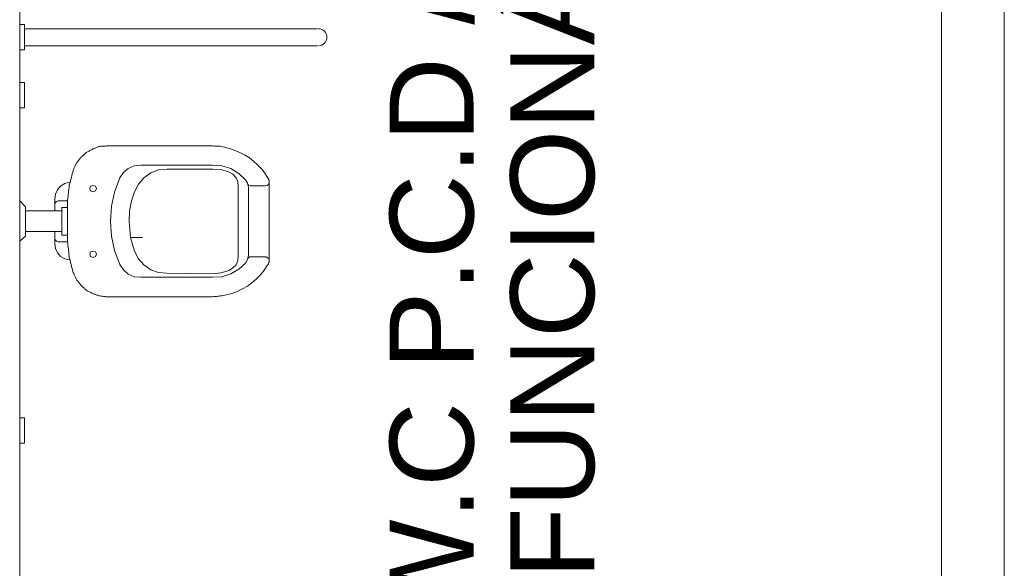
# Model space of a CAD drawing. Header units: feet. Extents: x 8 to 127, y 6 to 90.
# Tile 266 of 538: x 23.715 to 24.89, y 82.163 to 82.817. Entities that reach past the tile are written whole.
import ezdxf

# ---------------------------------------------------------------- set-up
doc = ezdxf.new("R2010")
doc.units = ezdxf.units.FT
doc.header["$MEASUREMENT"] = 0
for name, color, linetype in [('Alvenaria', 7, 'Continuous'), ('MOBILIARIO', 250, 'Continuous'), ('texto', 7, 'Continuous')]:
    doc.layers.add(name, color=color, linetype=linetype)
doc.styles.add('Arial', font='arial.ttf')

msp = doc.modelspace()

# ---------------------------------------------------------------- linework, layer by layer
at = {"layer": 'Alvenaria', "lineweight": 5}
for p, q in [((23.7152, 81.6867), (23.7152, 84.0367)), ((24.8152, 84.0367), (24.8152, 81.6867)), ((24.8902, 81.6867), (24.8902, 84.0367))]:
    msp.add_line(p, q, dxfattribs=at)
at = {"layer": 'MOBILIARIO', "lineweight": 5}
for p, q in [((23.721, 82.8113), (23.7152, 82.8113)), ((23.7152, 82.8113), (23.7152, 82.7812)), ((23.721, 82.7812), (23.721, 82.8113)), ((24.0708, 82.8063), (23.721, 82.8063)), ((23.7152, 82.7812), (23.721, 82.7812)), ((24.0708, 82.7862), (23.721, 82.7862)), ((23.7152, 82.7423), (23.721, 82.7423)), ((23.7152, 82.7121), (23.7152, 82.7423)), ((23.721, 82.7423), (23.721, 82.7121)), ((23.721, 82.7121), (23.7152, 82.7121)), ((23.7999, 82.6615), (23.799, 82.6611)), ((23.8008, 82.662), (23.7999, 82.6615)), ((23.8017, 82.6625), (23.8008, 82.662)), ((23.8026, 82.663), (23.8017, 82.6625)), ((23.8035, 82.6633), (23.8026, 82.663)), ((23.8044, 82.6637), (23.8035, 82.6633)), ((23.8053, 82.664), (23.8044, 82.6637)), ((23.8061, 82.6644), (23.8053, 82.664)), ((23.807, 82.6647), (23.8061, 82.6644)), ((23.8079, 82.6651), (23.807, 82.6647)), ((23.8088, 82.6655), (23.8079, 82.6651)), ((23.8097, 82.6658), (23.8088, 82.6655)), ((23.8106, 82.6661), (23.8097, 82.6658)), ((23.8116, 82.6662), (23.8106, 82.6661)), ((23.8127, 82.6662), (23.8116, 82.6662)), ((23.8137, 82.6663), (23.8127, 82.6662)), ((23.8147, 82.6664), (23.8137, 82.6663)), ((23.8157, 82.6664), (23.8147, 82.6664)), ((23.8167, 82.6665), (23.8157, 82.6664)), ((23.8177, 82.6665), (23.8167, 82.6665)), ((23.8187, 82.6666), (23.8177, 82.6665)), ((23.8236, 82.6666), (23.8187, 82.6666)), ((23.8376, 82.6666), (23.8236, 82.6666)), ((23.8517, 82.6666), (23.8376, 82.6666)), ((23.8658, 82.6666), (23.8517, 82.6666)), ((23.8798, 82.6666), (23.8658, 82.6666)), ((23.8939, 82.6666), (23.8798, 82.6666)), ((23.9079, 82.6666), (23.8939, 82.6666)), ((23.922, 82.6666), (23.9079, 82.6666)), ((23.936, 82.6666), (23.922, 82.6666)), ((23.9449, 82.6666), (23.936, 82.6666)), ((23.9462, 82.6666), (23.9449, 82.6666)), ((23.9475, 82.6665), (23.9462, 82.6666)), ((23.9488, 82.6664), (23.9475, 82.6665)), ((23.9501, 82.6664), (23.9488, 82.6664)), ((23.9514, 82.6663), (23.9501, 82.6664)), ((23.9527, 82.6663), (23.9514, 82.6663)), ((23.954, 82.6662), (23.9527, 82.6663)), ((23.9553, 82.6661), (23.954, 82.6662)), ((23.9599, 82.6651), (23.9553, 82.6661)), ((23.9668, 82.6632), (23.9599, 82.6651)), ((23.9731, 82.661), (23.9668, 82.6632)), ((23.7857, 82.6496), (23.7851, 82.6489)), ((23.7863, 82.6504), (23.7857, 82.6496)), ((23.7869, 82.6512), (23.7863, 82.6504)), ((23.7875, 82.652), (23.7869, 82.6512)), ((23.7881, 82.6527), (23.7875, 82.652)), ((23.7888, 82.6534), (23.7881, 82.6527)), ((23.7895, 82.6541), (23.7888, 82.6534)), ((23.7902, 82.6547), (23.7895, 82.6541)), ((23.791, 82.6554), (23.7902, 82.6547)), ((23.7917, 82.656), (23.791, 82.6554)), ((23.7924, 82.6567), (23.7917, 82.656)), ((23.7931, 82.6574), (23.7924, 82.6567)), ((23.7938, 82.658), (23.7931, 82.6574)), ((23.7945, 82.6587), (23.7938, 82.658)), ((23.7954, 82.6591), (23.7945, 82.6587)), ((23.7963, 82.6596), (23.7954, 82.6591)), ((23.7972, 82.6601), (23.7963, 82.6596)), ((23.7981, 82.6606), (23.7972, 82.6601)), ((23.799, 82.6611), (23.7981, 82.6606)), ((23.9789, 82.6586), (23.9731, 82.661)), ((23.9843, 82.6557), (23.9789, 82.6586)), ((23.9894, 82.6524), (23.9843, 82.6557)), ((23.9944, 82.6485), (23.9894, 82.6524)), ((23.7795, 82.6386), (23.779, 82.6372)), ((23.7799, 82.6395), (23.7795, 82.6386)), ((23.7803, 82.6404), (23.7799, 82.6395)), ((23.7807, 82.6413), (23.7803, 82.6404)), ((23.7811, 82.6422), (23.7807, 82.6413)), ((23.7816, 82.6431), (23.7811, 82.6422)), ((23.782, 82.644), (23.7816, 82.6431)), ((23.7824, 82.6448), (23.782, 82.644)), ((23.7828, 82.6457), (23.7824, 82.6448)), ((23.7834, 82.6465), (23.7828, 82.6457)), ((23.784, 82.6473), (23.7834, 82.6465)), ((23.7846, 82.6481), (23.784, 82.6473)), ((23.7851, 82.6489), (23.7846, 82.6481)), ((23.8448, 82.6397), (23.839, 82.6349)), ((23.8517, 82.6428), (23.8448, 82.6397)), ((23.8597, 82.6439), (23.8517, 82.6428)), ((23.9454, 82.6439), (23.8597, 82.6439)), ((23.8808, 82.6381), (23.8718, 82.6344)), ((23.8909, 82.6391), (23.8808, 82.6381)), ((23.9459, 82.6391), (23.8909, 82.6391)), ((23.9565, 82.6428), (23.9454, 82.6439)), ((23.9554, 82.6386), (23.9459, 82.6391)), ((23.965, 82.6354), (23.9554, 82.6386)), ((23.9671, 82.6397), (23.9565, 82.6428)), ((23.9766, 82.6338), (23.9671, 82.6397)), ((23.9994, 82.6439), (23.9944, 82.6485)), ((24.0044, 82.6386), (23.9994, 82.6439)), ((24.0067, 82.6357), (24.0044, 82.6386)), ((23.7763, 82.6271), (23.7758, 82.6251)), ((23.7769, 82.6291), (23.7763, 82.6271)), ((23.7774, 82.6312), (23.7769, 82.6291)), ((23.7779, 82.6332), (23.7774, 82.6312)), ((23.7785, 82.6352), (23.7779, 82.6332)), ((23.779, 82.6372), (23.7785, 82.6352)), ((23.8348, 82.6285), (23.8284, 82.6116)), ((23.839, 82.6349), (23.8348, 82.6285)), ((23.8634, 82.6285), (23.857, 82.6211)), ((23.8718, 82.6344), (23.8634, 82.6285)), ((23.9697, 82.6328), (23.965, 82.6354)), ((23.9734, 82.6285), (23.9697, 82.6328)), ((23.9755, 82.6238), (23.9734, 82.6285)), ((23.9845, 82.6264), (23.9766, 82.6338)), ((23.9872, 82.6222), (23.9845, 82.6264)), ((24.0074, 82.6346), (24.0067, 82.6357)), ((24.0081, 82.6335), (24.0074, 82.6346)), ((24.0088, 82.6324), (24.0081, 82.6335)), ((24.0095, 82.6312), (24.0088, 82.6324)), ((24.0103, 82.6301), (24.0095, 82.6312)), ((24.011, 82.629), (24.0103, 82.6301)), ((24.0117, 82.6278), (24.011, 82.629)), ((24.0124, 82.6267), (24.0117, 82.6278)), ((24.0126, 82.6262), (24.0124, 82.6267)), ((24.0127, 82.6259), (24.0126, 82.6262)), ((23.7602, 82.6143), (23.7581, 82.609)), ((23.7639, 82.6185), (23.7602, 82.6143)), ((23.7692, 82.6217), (23.7639, 82.6185)), ((23.7745, 82.6233), (23.7692, 82.6217)), ((23.7739, 82.6148), (23.7736, 82.6127)), ((23.7741, 82.6169), (23.7739, 82.6148)), ((23.7743, 82.619), (23.7741, 82.6169)), ((23.7747, 82.621), (23.7743, 82.619)), ((23.7753, 82.6231), (23.7747, 82.621)), ((23.7758, 82.6251), (23.7753, 82.6231)), ((23.7999, 82.6185), (23.7988, 82.6158)), ((23.7988, 82.6158), (23.7999, 82.6132)), ((23.803, 82.6195), (23.7999, 82.6185)), ((23.8057, 82.6185), (23.803, 82.6195)), ((23.8067, 82.6158), (23.8057, 82.6185)), ((23.8057, 82.6132), (23.8067, 82.6158)), ((23.857, 82.6211), (23.8523, 82.6121)), ((23.9761, 82.6185), (23.9755, 82.6238)), ((23.9761, 82.5354), (23.9761, 82.6185)), ((23.9882, 82.6174), (23.9872, 82.6222)), ((23.9877, 82.6211), (23.9888, 82.6195)), ((23.9882, 82.5365), (23.9882, 82.6174)), ((23.9888, 82.6195), (23.9903, 82.619)), ((23.9903, 82.619), (24.0083, 82.619)), ((24.0083, 82.619), (24.0105, 82.6195)), ((24.0105, 82.6195), (24.0126, 82.6211)), ((24.0126, 82.6211), (24.0131, 82.6238)), ((24.0127, 82.6256), (24.0127, 82.6259)), ((24.0128, 82.6253), (24.0127, 82.6256)), ((24.0129, 82.625), (24.0128, 82.6253)), ((24.0129, 82.6247), (24.0129, 82.625)), ((24.013, 82.6244), (24.0129, 82.6247)), ((24.013, 82.6241), (24.013, 82.6244)), ((24.0131, 82.6238), (24.013, 82.6241)), ((24.0131, 82.6144), (24.0131, 82.6238)), ((24.0131, 82.6038), (24.0131, 82.6144)), ((23.7581, 82.609), (23.757, 82.6031)), ((23.757, 82.6031), (23.757, 82.5894)), ((23.7727, 82.6044), (23.7724, 82.6023)), ((23.7729, 82.6065), (23.7727, 82.6044)), ((23.7732, 82.6085), (23.7729, 82.6065)), ((23.7734, 82.6106), (23.7732, 82.6085)), ((23.7736, 82.6127), (23.7734, 82.6106)), ((23.7999, 82.6132), (23.803, 82.6121)), ((23.803, 82.6121), (23.8057, 82.6132)), ((23.8284, 82.6116), (23.8247, 82.5947)), ((23.8523, 82.6121), (23.8485, 82.601)), ((24.0131, 82.5932), (24.0131, 82.6038)), ((23.7152, 82.601), (23.7221, 82.5942)), ((23.7152, 82.5529), (23.7152, 82.601)), ((23.7221, 82.5942), (23.7221, 82.5592)), ((23.7575, 82.5989), (23.757, 82.5968)), ((23.7591, 82.6005), (23.7575, 82.5989)), ((23.7612, 82.601), (23.7591, 82.6005)), ((23.7724, 82.601), (23.7612, 82.601)), ((23.7655, 82.5603), (23.7655, 82.5931)), ((23.7655, 82.5931), (23.7718, 82.5931)), ((23.7724, 82.6023), (23.7724, 82.5979)), ((23.7724, 82.5979), (23.7724, 82.5923)), ((23.7724, 82.5923), (23.7724, 82.5867)), ((23.8247, 82.5947), (23.8237, 82.5767)), ((23.8485, 82.601), (23.8464, 82.5889)), ((24.0131, 82.5826), (24.0131, 82.5932)), ((23.7221, 82.5894), (23.7655, 82.5894)), ((23.7724, 82.5867), (23.7724, 82.5811)), ((23.7724, 82.5811), (23.7724, 82.5755)), ((23.8464, 82.5889), (23.8459, 82.5767)), ((24.0131, 82.572), (24.0131, 82.5826)), ((23.7724, 82.5755), (23.7724, 82.5699)), ((23.7724, 82.5699), (23.7724, 82.5643)), ((23.8237, 82.5767), (23.8247, 82.5592)), ((23.8459, 82.5767), (23.8475, 82.5576)), ((24.0131, 82.5614), (24.0131, 82.572)), ((23.7221, 82.5592), (23.7152, 82.5529)), ((23.7221, 82.5645), (23.7655, 82.5645)), ((23.757, 82.5645), (23.757, 82.5502)), ((23.757, 82.5566), (23.7575, 82.5545)), ((23.7718, 82.5603), (23.7655, 82.5603)), ((23.7724, 82.5643), (23.7724, 82.5587)), ((23.7724, 82.5587), (23.7724, 82.5531)), ((23.8247, 82.5592), (23.8284, 82.5418)), ((23.8475, 82.5576), (23.8618, 82.5576)), ((23.8475, 82.5576), (23.8523, 82.5412)), ((24.0131, 82.5508), (24.0131, 82.5614)), ((23.757, 82.5502), (23.7581, 82.5444)), ((23.7575, 82.5545), (23.7591, 82.5529)), ((23.7581, 82.5444), (23.7602, 82.5391)), ((23.7591, 82.5529), (23.7612, 82.5524)), ((23.7612, 82.5524), (23.7724, 82.5524)), ((23.7724, 82.5531), (23.7725, 82.5502)), ((23.7725, 82.5502), (23.7728, 82.5481)), ((23.7728, 82.5481), (23.773, 82.5461)), ((23.773, 82.5461), (23.7733, 82.544)), ((23.7733, 82.544), (23.7735, 82.5419)), ((24.0131, 82.5402), (24.0131, 82.5508)), ((23.7602, 82.5391), (23.7639, 82.5349)), ((23.7639, 82.5349), (23.7692, 82.5322)), ((23.7692, 82.5322), (23.7745, 82.5307)), ((23.7735, 82.5419), (23.7737, 82.5398)), ((23.7737, 82.5398), (23.774, 82.5377)), ((23.774, 82.5377), (23.7742, 82.5356)), ((23.7742, 82.5356), (23.7744, 82.5335)), ((23.7744, 82.5335), (23.7749, 82.5315)), ((23.7999, 82.5402), (23.7988, 82.5375)), ((23.7988, 82.5375), (23.7999, 82.5349)), ((23.803, 82.5412), (23.7999, 82.5402)), ((23.7999, 82.5349), (23.803, 82.5338)), ((23.8057, 82.5402), (23.803, 82.5412)), ((23.803, 82.5338), (23.8057, 82.5349)), ((23.8067, 82.5375), (23.8057, 82.5402)), ((23.8057, 82.5349), (23.8067, 82.5375)), ((23.8284, 82.5418), (23.8348, 82.5254)), ((23.8523, 82.5412), (23.857, 82.5322)), ((23.857, 82.5322), (23.8634, 82.5248)), ((23.9755, 82.5301), (23.9761, 82.5354)), ((23.9872, 82.5312), (23.9882, 82.5365)), ((23.9878, 82.5329), (23.9877, 82.5328)), ((23.9879, 82.533), (23.9878, 82.5329)), ((23.9881, 82.5331), (23.9879, 82.533)), ((23.9882, 82.5333), (23.9881, 82.5331)), ((23.9883, 82.5334), (23.9882, 82.5333)), ((23.9884, 82.5335), (23.9883, 82.5334)), ((23.9885, 82.5336), (23.9884, 82.5335)), ((23.9887, 82.5337), (23.9885, 82.5336)), ((23.9888, 82.5338), (23.9887, 82.5337)), ((23.989, 82.5339), (23.9888, 82.5338)), ((23.9891, 82.534), (23.989, 82.5339)), ((23.9893, 82.534), (23.9891, 82.534)), ((23.9895, 82.5341), (23.9893, 82.534)), ((23.9897, 82.5341), (23.9895, 82.5341)), ((23.9899, 82.5342), (23.9897, 82.5341)), ((23.99, 82.5343), (23.9899, 82.5342)), ((23.9902, 82.5343), (23.99, 82.5343)), ((23.9908, 82.5344), (23.9902, 82.5343)), ((23.9928, 82.5344), (23.9908, 82.5344)), ((23.9949, 82.5344), (23.9928, 82.5344)), ((23.9969, 82.5344), (23.9949, 82.5344)), ((23.9989, 82.5344), (23.9969, 82.5344)), ((24.001, 82.5344), (23.9989, 82.5344)), ((24.003, 82.5344), (24.001, 82.5344)), ((24.005, 82.5344), (24.003, 82.5344)), ((24.007, 82.5344), (24.005, 82.5344)), ((24.0084, 82.5343), (24.007, 82.5344)), ((24.0087, 82.5343), (24.0084, 82.5343)), ((24.0089, 82.5342), (24.0087, 82.5343)), ((24.0091, 82.5342), (24.0089, 82.5342)), ((24.0094, 82.5341), (24.0091, 82.5342)), ((24.0096, 82.534), (24.0094, 82.5341)), ((24.0099, 82.534), (24.0096, 82.534)), ((24.0101, 82.5339), (24.0099, 82.534)), ((24.0103, 82.5339), (24.0101, 82.5339)), ((24.0106, 82.5337), (24.0103, 82.5339)), ((24.0108, 82.5336), (24.0106, 82.5337)), ((24.011, 82.5334), (24.0108, 82.5336)), ((24.0113, 82.5332), (24.011, 82.5334)), ((24.0115, 82.533), (24.0113, 82.5332)), ((24.0118, 82.5329), (24.0115, 82.533)), ((24.012, 82.5327), (24.0118, 82.5329)), ((24.0122, 82.5325), (24.012, 82.5327)), ((24.0125, 82.5323), (24.0122, 82.5325)), ((24.0126, 82.5321), (24.0125, 82.5323)), ((24.0127, 82.5318), (24.0126, 82.5321)), ((24.0131, 82.5296), (24.0131, 82.5402)), ((23.7749, 82.5315), (23.7755, 82.5295)), ((23.7755, 82.5295), (23.776, 82.5275)), ((23.776, 82.5275), (23.7766, 82.5254)), ((23.7766, 82.5254), (23.7771, 82.5234)), ((23.7771, 82.5234), (23.7776, 82.5214)), ((23.7776, 82.5214), (23.7782, 82.5194)), ((23.8348, 82.5254), (23.839, 82.519)), ((23.8634, 82.5248), (23.8718, 82.519)), ((23.965, 82.518), (23.9697, 82.5211)), ((23.9697, 82.5211), (23.9734, 82.5248)), ((23.9734, 82.5248), (23.9755, 82.5301)), ((23.9766, 82.5195), (23.9845, 82.527)), ((23.9845, 82.527), (23.9872, 82.5312)), ((24.0077, 82.5196), (24.0084, 82.5207)), ((24.0084, 82.5207), (24.0091, 82.5218)), ((24.0091, 82.5218), (24.0098, 82.5229)), ((24.0098, 82.5229), (24.0106, 82.5239)), ((24.0106, 82.5239), (24.0113, 82.525)), ((24.0113, 82.525), (24.012, 82.5261)), ((24.012, 82.5261), (24.0126, 82.527)), ((24.0126, 82.5273), (24.0127, 82.5276)), ((24.0126, 82.527), (24.0126, 82.5273)), ((24.0127, 82.5315), (24.0127, 82.5318)), ((24.0128, 82.5312), (24.0127, 82.5315)), ((24.0127, 82.5276), (24.0128, 82.5279)), ((24.0128, 82.5309), (24.0128, 82.5312)), ((24.0129, 82.5306), (24.0128, 82.5309)), ((24.0128, 82.5282), (24.0129, 82.5285)), ((24.0128, 82.5279), (24.0128, 82.5282)), ((24.013, 82.5303), (24.0129, 82.5306)), ((24.0129, 82.5288), (24.013, 82.5291)), ((24.0129, 82.5285), (24.0129, 82.5288)), ((24.013, 82.53), (24.013, 82.5303)), ((24.0131, 82.5297), (24.013, 82.53)), ((24.013, 82.5291), (24.0131, 82.5294)), ((24.0131, 82.5294), (24.0131, 82.5297)), ((23.7782, 82.5194), (23.7787, 82.5173)), ((23.7787, 82.5173), (23.7792, 82.5153)), ((23.7792, 82.5153), (23.7797, 82.5144)), ((23.7797, 82.5144), (23.7801, 82.5135)), ((23.7801, 82.5135), (23.7805, 82.5126)), ((23.7805, 82.5126), (23.7809, 82.5117)), ((23.7809, 82.5117), (23.7813, 82.5108)), ((23.7813, 82.5108), (23.7817, 82.51)), ((23.7817, 82.51), (23.7822, 82.5091)), ((23.7822, 82.5091), (23.7826, 82.5082)), ((23.839, 82.519), (23.8448, 82.5137)), ((23.8448, 82.5137), (23.8517, 82.5106)), ((23.8517, 82.5106), (23.8597, 82.51)), ((23.8597, 82.51), (23.9454, 82.51)), ((23.8718, 82.519), (23.8808, 82.5158)), ((23.8808, 82.5158), (23.8909, 82.5148)), ((23.8909, 82.5148), (23.9459, 82.5143)), ((23.9454, 82.51), (23.9565, 82.5106)), ((23.9459, 82.5143), (23.9554, 82.5153)), ((23.9554, 82.5153), (23.965, 82.518)), ((23.9565, 82.5106), (23.9671, 82.5143)), ((23.9671, 82.5143), (23.9766, 82.5195)), ((23.9976, 82.5079), (24.0023, 82.5127)), ((24.0023, 82.5127), (24.0063, 82.5175)), ((24.0063, 82.5175), (24.007, 82.5186)), ((24.007, 82.5186), (24.0077, 82.5196)), ((23.7826, 82.5082), (23.783, 82.5073)), ((23.783, 82.5073), (23.7836, 82.5065)), ((23.7836, 82.5065), (23.7842, 82.5057)), ((23.7842, 82.5057), (23.7848, 82.505)), ((23.7848, 82.505), (23.7854, 82.5042)), ((23.7854, 82.5042), (23.786, 82.5034)), ((23.786, 82.5034), (23.7866, 82.5026)), ((23.7866, 82.5026), (23.7872, 82.5019)), ((23.7872, 82.5019), (23.7878, 82.5011)), ((23.7878, 82.5011), (23.7884, 82.5003)), ((23.7884, 82.5003), (23.7891, 82.4997)), ((23.7891, 82.4997), (23.7898, 82.499)), ((23.7898, 82.499), (23.7905, 82.4984)), ((23.7905, 82.4984), (23.7913, 82.4977)), ((23.7913, 82.4977), (23.792, 82.4971)), ((23.792, 82.4971), (23.7927, 82.4964)), ((23.981, 82.4961), (23.9869, 82.4996)), ((23.9869, 82.4996), (23.9924, 82.5035)), ((23.9924, 82.5035), (23.9976, 82.5079)), ((23.7927, 82.4964), (23.7934, 82.4958)), ((23.7934, 82.4958), (23.7941, 82.4951)), ((23.7941, 82.4951), (23.7949, 82.4945)), ((23.7949, 82.4945), (23.7958, 82.494)), ((23.7958, 82.494), (23.7967, 82.4936)), ((23.7967, 82.4936), (23.7976, 82.4931)), ((23.7976, 82.4931), (23.7985, 82.4926)), ((23.7985, 82.4926), (23.7994, 82.4921)), ((23.7994, 82.4921), (23.8003, 82.4917)), ((23.8003, 82.4917), (23.8012, 82.4912)), ((23.8012, 82.4912), (23.802, 82.4907)), ((23.802, 82.4907), (23.8029, 82.4903)), ((23.8029, 82.4903), (23.8038, 82.49)), ((23.8038, 82.49), (23.8047, 82.4897)), ((23.8047, 82.4897), (23.8056, 82.4894)), ((23.8056, 82.4894), (23.8065, 82.4891)), ((23.8065, 82.4891), (23.8074, 82.4888)), ((23.8074, 82.4888), (23.8083, 82.4885)), ((23.8083, 82.4885), (23.8092, 82.4882)), ((23.8092, 82.4882), (23.8101, 82.4879)), ((23.8101, 82.4879), (23.811, 82.4877)), ((23.811, 82.4877), (23.8121, 82.4876)), ((23.8121, 82.4876), (23.8131, 82.4875)), ((23.8131, 82.4875), (23.8141, 82.4874)), ((23.8141, 82.4874), (23.8151, 82.4873)), ((23.8151, 82.4873), (23.8161, 82.4871)), ((23.8161, 82.4871), (23.8171, 82.487)), ((23.8171, 82.487), (23.8181, 82.4869)), ((23.8181, 82.4869), (23.8192, 82.4868)), ((23.8192, 82.4868), (23.8294, 82.4867)), ((23.8294, 82.4867), (23.8434, 82.4867)), ((23.8434, 82.4867), (23.8575, 82.4867)), ((23.8575, 82.4867), (23.8715, 82.4867)), ((23.8715, 82.4867), (23.8856, 82.4867)), ((23.8856, 82.4867), (23.8997, 82.4867)), ((23.8997, 82.4867), (23.9137, 82.4867)), ((23.9137, 82.4867), (23.9278, 82.4867)), ((23.9278, 82.4867), (23.9418, 82.4867)), ((23.9418, 82.4867), (23.9454, 82.4868)), ((23.9454, 82.4868), (23.9467, 82.487)), ((23.9467, 82.487), (23.948, 82.4871)), ((23.948, 82.4871), (23.9493, 82.4872)), ((23.9493, 82.4872), (23.9506, 82.4873)), ((23.9506, 82.4873), (23.9519, 82.4874)), ((23.9519, 82.4874), (23.9533, 82.4876)), ((23.9533, 82.4876), (23.9546, 82.4877)), ((23.9546, 82.4877), (23.9559, 82.4878)), ((23.9559, 82.4878), (23.9621, 82.4889)), ((23.9621, 82.4889), (23.9685, 82.4907)), ((23.9685, 82.4907), (23.9749, 82.4931)), ((23.9749, 82.4931), (23.981, 82.4961)), ((23.7152, 82.3423), (23.721, 82.3423)), ((23.7152, 82.3121), (23.7152, 82.3423)), ((23.721, 82.3423), (23.721, 82.3121)), ((23.721, 82.3121), (23.7152, 82.3121))]:
    msp.add_line(p, q, dxfattribs=at)
msp.add_arc((24.0717, 82.7963), 0.0101, 270, 90, dxfattribs=at)

# ---------------------------------------------------------------- texts
at = {"layer": 'texto', "lineweight": 5, "char_height": 0.1, "attachment_point": 7, "rotation": 90.0002, "line_spacing_factor": 0.9, "style": 'Arial'}
for s, insert, width in [('W.C P.C.D / VESTIÁRIO', (24.2582, 82.0895), 3.089634), ('FUNCIONÁRIO P.C.D', (24.4022, 82.1505), 2.779116)]:
    msp.add_mtext(s, dxfattribs=dict(at, insert=insert, width=width))

doc.saveas('drawing.dxf')
